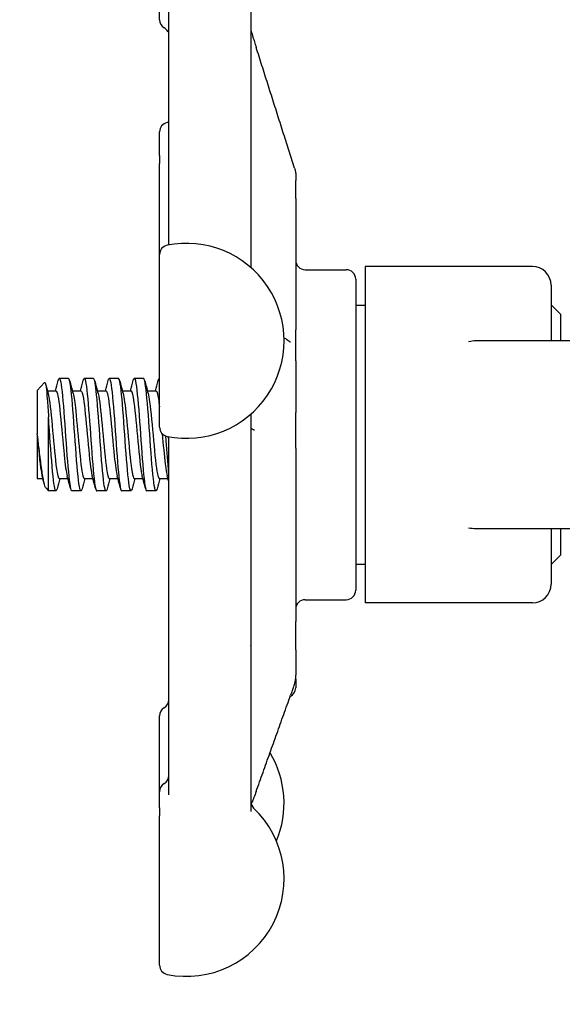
# Model space of a CAD drawing. Header units: inches. Extents: x 24 to 1128, y -69 to 748.
# Tile 342 of 656: x 449.51 to 451.32, y 687.22 to 690.5. Entities that reach past the tile are written whole.
import ezdxf

# ---------------------------------------------------------------- set-up
doc = ezdxf.new("R2010")
doc.units = ezdxf.units.IN
doc.header["$LTSCALE"] = 32
doc.header["$MEASUREMENT"] = 0
doc.layers.add('Dimension (ANSI)', color=7, linetype='Continuous', lineweight=25)
doc.layers.add('Visible (ANSI)', color=7, linetype='Continuous', lineweight=30)
doc.styles.add('Note Text (ANSI)', font='tahoma.ttf')
doc.dimstyles.new('SB Fraction-16 (ANSI)', dxfattribs={"dimscale": 32, "dimtxt": 0.125, "dimasz": 0.098425, "dimexe": 0.125, "dimexo": 0.0625, "dimgap": 0.031496, "dimtad": 0, "dimtih": 1, "dimtoh": 1, "dimdec": 4, "dimrnd": 1e-08, "dimzin": 0, "dimdsep": 46, "dimlunit": 5, "dimtxsty": 'Note Text (ANSI)', "dimcen": 0.09, "dimdle": 0.393701, "dimclrd": 256, "dimclre": 256, "dimclrt": 256, "dimadec": 0, "dimazin": 3, "dimtfac": 0.96, "dimtofl": 0, "dimtmove": 0, "dimatfit": 3, "dimfxl": 1, "dimfrac": 2, "dimtolj": 1, "dimtzin": 12, "dimlwd": -1, "dimlwe": -1, "dimarcsym": 0})

# ---------------------------------------------------------------- blocks, each defined once
blk = doc.blocks.new('*D18')
at = {"layer": 'Defpoints', "color": 0, "transparency": 16777216}
for p in [(468.7806, 692.6685), (316.9743, 544.6685), (468.7806, 544.6685)]:
    blk.add_point(p, dxfattribs=at)
at = {"layer": 'Dimension (ANSI)', "transparency": 16777216}
for p, q in [((466.7806, 692.6685), (312.9743, 692.6685)), ((316.9743, 689.5189), (316.9743, 626.7677)), ((316.9743, 547.8181), (316.9743, 620.5693)), ((466.7806, 544.6685), (312.9743, 544.6685))]:
    blk.add_line(p, q, dxfattribs=at)
for points in [[(316.4494, 689.5189), (317.4993, 689.5189), (316.9743, 692.6685)], [(316.4494, 547.8181), (317.4993, 547.8181), (316.9743, 544.6685)]]:
    blk.add_solid(points, dxfattribs=at)
at = {"layer": 'Dimension (ANSI)', "transparency": 16777216, "insert": (312.8723, 625.7599), "char_height": 4, "attachment_point": 1, "style": 'Note Text (ANSI)'}
blk.add_mtext('\\A1;148', dxfattribs=at)

msp = doc.modelspace()

# ---------------------------------------------------------------- linework, layer by layer
at = {"layer": 'Visible (ANSI)'}
for p, q in [((449.97292, 690.50098), (449.97292, 690.63299)), ((450.27667, 690.63011), (450.27667, 689.67544)), ((450.00417, 689.75027), (450.00417, 690.60346)), ((449.97292, 690.04837), (449.97292, 690.12721)), ((450.42236, 690.00644), (450.39129, 690.10481)), ((449.97292, 690.04837), (449.97292, 690.02198)), ((449.97292, 689.71844), (449.97292, 690.02198)), ((450.42667, 689.98766), (450.42667, 689.98768)), ((450.42667, 689.98766), (450.42667, 689.96532)), ((450.42667, 689.90516), (450.42667, 689.96532)), ((450.42667, 689.90516), (450.42667, 689.46676)), ((449.97292, 689.14281), (449.97292, 689.71844)), ((450.45792, 689.66779), (450.59542, 689.66779)), ((450.65792, 689.67861), (450.65792, 688.55697)), ((451.21542, 689.67861), (450.65792, 689.67861)), ((450.62667, 689.63654), (450.62667, 688.59904)), ((451.27792, 689.61611), (451.27792, 689.43029)), ((450.62667, 689.54954), (450.65792, 689.54954)), ((451.30917, 689.51904), (451.27792, 689.55029)), ((451.30917, 689.51904), (451.30917, 689.43029)), ((450.42667, 689.36448), (450.42667, 689.46676)), ((451.34042, 689.43029), (451.02792, 689.43029)), ((450.42667, 689.36448), (450.42667, 689.19209)), ((449.66958, 689.30529), (449.63869, 689.30529)), ((449.75292, 689.30529), (449.72203, 689.30529)), ((449.83625, 689.30529), (449.80536, 689.30529)), ((449.91958, 689.30529), (449.88869, 689.30529)), ((449.97292, 689.30529), (449.97203, 689.30529)), ((449.56542, 689.26475), (449.58989, 689.29123)), ((449.56542, 689.26475), (449.56542, 689.12102)), ((449.59925, 689.26362), (449.62792, 689.26362)), ((449.68259, 689.26362), (449.71125, 689.26362)), ((449.76592, 689.26362), (449.79459, 689.26362)), ((449.84925, 689.26362), (449.87792, 689.26362)), ((449.93259, 689.26362), (449.96125, 689.26362)), ((449.60288, 688.93029), (449.60288, 689.17622)), ((450.27667, 689.1858), (450.27667, 687.86133)), ((450.42667, 689.07269), (450.42667, 689.19209)), ((449.56542, 689.1178), (449.56542, 689.12102)), ((449.56542, 689.1178), (449.56542, 688.97196)), ((450.00292, 689.10583), (450.00292, 688.91394)), ((450.00417, 687.91778), (450.00417, 689.09779)), ((450.42667, 689.07269), (450.42667, 688.49503)), ((449.56542, 688.97196), (449.58403, 688.97196)), ((449.63869, 688.97196), (449.66736, 688.97196)), ((449.72203, 688.97196), (449.75069, 688.97196)), ((449.80536, 688.97196), (449.83403, 688.97196)), ((449.88869, 688.97196), (449.91736, 688.97196)), ((449.97203, 688.97196), (450.00069, 688.97196)), ((449.59475, 688.93909), (449.60288, 688.93029)), ((449.62792, 688.93029), (449.60288, 688.93029)), ((449.71125, 688.93029), (449.68036, 688.93029)), ((449.79458, 688.93029), (449.76369, 688.93029)), ((449.87792, 688.93029), (449.84703, 688.93029)), ((449.96125, 688.93029), (449.93036, 688.93029)), ((450.00292, 688.91394), (450.00417, 688.91269)), ((451.02792, 688.80529), (451.34042, 688.80529)), ((451.27792, 688.80529), (451.27792, 688.61947)), ((451.30917, 688.80529), (451.30917, 688.71654)), ((451.30917, 688.71654), (451.27792, 688.68529)), ((450.62667, 688.68604), (450.65792, 688.68604)), ((450.45792, 688.56779), (450.59542, 688.56779)), ((451.21542, 688.55697), (450.65792, 688.55697)), ((450.42667, 688.40038), (450.42667, 688.49503)), ((450.42667, 688.40038), (450.42667, 688.31618)), ((450.42667, 688.30255), (450.42667, 688.31618)), ((450.42667, 688.30255), (450.42667, 688.27404)), ((449.97292, 687.92794), (449.97292, 688.18058)), ((449.97292, 687.87375), (449.97292, 687.92794)), ((449.97292, 687.87375), (449.97292, 687.84721)), ((449.97292, 687.34956), (449.97292, 687.84721))]:
    msp.add_line(p, q, dxfattribs=at)
for centre, radius, start, end in [((450.00417, 690.50098), 0.03125, 180, 240), ((449.97292, 690.44686), 0.03125, 34.45908, 60), ((450.00417, 690.12721), 0.03125, 101.53696, 180), ((450.06292, 689.8394), 0.325, 100.41457, 101.53696), ((450.00417, 689.71844), 0.03125, 101.53696, 180), ((450.06292, 689.43062), 0.325, 258.46304, 101.53696), ((450.45792, 689.69904), 0.03125, 180, 270), ((450.59542, 689.63654), 0.03125, 0, 90), ((451.21542, 689.61611), 0.0625, 0, 90), ((451.02792, 689.30529), 0.125, 90, 101.6694), ((450.00417, 689.14281), 0.03125, 180, 258.46304), ((451.02792, 688.93029), 0.125, 258.3306, 270), ((451.21542, 688.61947), 0.0625, 270, 0), ((450.59542, 688.59904), 0.03125, 270, 0), ((450.45792, 688.53654), 0.03125, 90, 180), ((450.39542, 688.27404), 0.03125, 294.35359, 0), ((449.97292, 688.2347), 0.03125, 300, 0), ((450.00417, 688.18058), 0.03125, 120, 180), ((450.06292, 687.89001), 0.325, 337.12808, 31.09126), ((449.97292, 687.98207), 0.03125, 300, 0), ((450.00417, 687.92794), 0.03125, 120, 180), ((450.30792, 687.896), 0.03125, 180, 226.55016), ((450.06292, 687.63737), 0.325, 258.46304, 46.55016), ((450.00417, 687.34956), 0.03125, 180, 258.46304)]:
    msp.add_arc(centre, radius, start, end, dxfattribs=at)
for points, knots in [([(450.00417, 690.45735), (450.00372, 690.45792), (450.00319, 690.45859), (450.00151, 690.46069), (450.00021, 690.46231), (449.99868, 690.46454)], [0.1804832, 0.1804832, 0.1804832, 0.1804832, 0.212229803, 0.212229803, 0.265287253, 0.265287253, 0.265287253, 0.265287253]), ([(450.27667, 690.47375), (450.27667, 690.47359), (450.27667, 690.47342), (450.27667, 690.47323), (450.27667, 690.47319), (450.27667, 690.4731), (450.27667, 690.47305), (450.27667, 690.47286), (450.27667, 690.47274), (450.27667, 690.47237), (450.27667, 690.47213), (450.27667, 690.47093), (450.27668, 690.47002), (450.27672, 690.46855), (450.27674, 690.46817), (450.27677, 690.46762), (450.27678, 690.46747), (450.27681, 690.46715), (450.27682, 690.46698), (450.27685, 690.46666), (450.27686, 690.46659), (450.27688, 690.46644), (450.27689, 690.46636), (450.2769, 690.46623), (450.2769, 690.46619), (450.27691, 690.46611), (450.27692, 690.46607), (450.27693, 690.46596), (450.27694, 690.46588), (450.27697, 690.46572), (450.27698, 690.46563), (450.27704, 690.46522), (450.27708, 690.46503), (450.27742, 690.4632), (450.27803, 690.46165), (450.27965, 690.45688), (450.28037, 690.4547), (450.28208, 690.44952), (450.28309, 690.4464), (450.28577, 690.43813), (450.28751, 690.43269), (450.2912, 690.42112), (450.29318, 690.41488), (450.29515, 690.40866)], [0, 0, 0, 0, 0.00164292, 0.00164292, 0.00196125, 0.00196125, 0.00298974, 0.00298974, 0.00572935, 0.00572935, 0.01119146, 0.01119146, 0.03370338, 0.03370338, 0.0412057, 0.0412057, 0.04370719, 0.04370719, 0.04627853, 0.04627853, 0.04690987, 0.04690987, 0.04754769, 0.04754769, 0.0478618, 0.0478618, 0.0481756, 0.0481756, 0.04880633, 0.04880633, 0.04976091, 0.04976091, 0.053868, 0.053868, 0.09357288, 0.09357288, 0.11889448, 0.11889448, 0.14943752, 0.14943752, 0.19601989, 0.19601989, 0.24613165, 0.24613165, 0.24613165, 0.24613165]), ([(450.39129, 690.10481), (450.3849, 690.12507), (450.37849, 690.14533), (450.36569, 690.18585), (450.35928, 690.20611), (450.34647, 690.24662), (450.34006, 690.26688), (450.32723, 690.30739), (450.32082, 690.32764), (450.30799, 690.36815), (450.30157, 690.38841), (450.29515, 690.40866)], [0.79930693, 0.79930693, 0.79930693, 0.79930693, 0.96239802, 0.96239802, 1.12548911, 1.12548911, 1.2885802, 1.2885802, 1.4516713, 1.4516713, 1.61476239, 1.61476239, 1.61476239, 1.61476239]), ([(450.42236, 690.00644), (450.42327, 690.00354), (450.42409, 690.00094), (450.42512, 689.9976), (450.42544, 689.99661), (450.42586, 689.99487), (450.42593, 689.99452), (450.42607, 689.99385), (450.42613, 689.99353), (450.42622, 689.99302), (450.42624, 689.99286), (450.4263, 689.99253), (450.42632, 689.99236), (450.42637, 689.99205), (450.42639, 689.99192), (450.42643, 689.99158), (450.42646, 689.99137), (450.4265, 689.99096), (450.42652, 689.99076), (450.42655, 689.99041), (450.42657, 689.99027), (450.42658, 689.99002), (450.42659, 689.98991), (450.4266, 689.98978), (450.4266, 689.98976), (450.4266, 689.98971), (450.42661, 689.98969), (450.42661, 689.98965), (450.42661, 689.98963), (450.42661, 689.98958), (450.42661, 689.98955), (450.42662, 689.98942), (450.42663, 689.98931), (450.42665, 689.98884), (450.42666, 689.98841), (450.42667, 689.98786), (450.42667, 689.98777), (450.42667, 689.98768)], [0, 0, 0, 0, 0.028982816, 0.028982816, 0.05221636, 0.05221636, 0.05755621, 0.05755621, 0.061572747, 0.061572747, 0.063126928, 0.063126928, 0.064665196, 0.064665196, 0.065673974, 0.065673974, 0.067280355, 0.067280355, 0.068867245, 0.068867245, 0.070087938, 0.070087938, 0.070903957, 0.070903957, 0.071082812, 0.071082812, 0.071262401, 0.071262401, 0.07144218, 0.07144218, 0.071803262, 0.071803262, 0.073228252, 0.073228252, 0.077545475, 0.077545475, 0.078343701, 0.078343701, 0.078343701, 0.078343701]), ([(450.39618, 689.43567), (450.3963, 689.4356), (450.3965, 689.43548), (450.39718, 689.43508), (450.3977, 689.43478), (450.39897, 689.434), (450.39975, 689.4335), (450.40279, 689.43143), (450.40488, 689.42974), (450.40694, 689.42796), (450.40739, 689.42756), (450.40814, 689.42688), (450.40846, 689.42659), (450.4085, 689.42655), (450.4085, 689.42655), (450.4085, 689.42655)], [0, 0, 0, 0, 0.006478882, 0.006478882, 0.014369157, 0.014369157, 0.024576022, 0.024576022, 0.055283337, 0.055283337, 0.065104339, 0.065104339, 0.075795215, 0.075795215, 0.07659181, 0.07659181, 0.07659181, 0.07659181]), ([(449.63515, 689.29842), (449.63642, 689.30324), (449.6377, 689.30562), (449.63897, 689.30525), (449.64298, 689.30409), (449.64699, 689.2756), (449.651, 689.23022), (449.65501, 689.18484), (449.65902, 689.12357), (449.66303, 689.06883), (449.66704, 689.01411), (449.67105, 688.96711), (449.67506, 688.94506), (449.67683, 688.93534), (449.6786, 688.93056), (449.68036, 688.93061)], [7.5869975, 7.5869975, 7.5869975, 7.5869975, 7.8744508, 7.8744508, 7.8744508, 8.7817425, 8.7817425, 8.7817425, 9.688944, 9.688944, 9.688944, 10.5960559, 10.5960559, 10.5960559, 10.9955743, 10.9955743, 10.9955743, 10.9955743]), ([(449.71479, 688.93693), (449.71085, 688.92227), (449.7069, 688.93313), (449.70295, 688.9658), (449.69878, 689.00032), (449.69462, 689.05846), (449.69045, 689.11741), (449.6864, 689.17465), (449.68235, 689.2313), (449.6783, 689.26626), (449.67539, 689.29134), (449.67249, 689.30485), (449.66958, 689.30508)], [-17.5457438, -17.5457438, -17.5457438, -17.5457438, -16.6531776, -16.6531776, -16.6531776, -15.710016, -15.710016, -15.710016, -14.7941843, -14.7941843, -14.7941843, -14.1371669, -14.1371669, -14.1371669, -14.1371669]), ([(449.71849, 689.29837), (449.72005, 689.30426), (449.72161, 689.3065), (449.72317, 689.30459), (449.72718, 689.2997), (449.73119, 689.26765), (449.7352, 689.22018), (449.73921, 689.17271), (449.74322, 689.11085), (449.74722, 689.05723), (449.75123, 689.00361), (449.75524, 688.95938), (449.75925, 688.94074), (449.76073, 688.93384), (449.76221, 688.9305), (449.76369, 688.93057)], [13.8701828, 13.8701828, 13.8701828, 13.8701828, 14.2236185, 14.2236185, 14.2236185, 15.130291, 15.130291, 15.130291, 16.0368774, 16.0368774, 16.0368774, 16.9433783, 16.9433783, 16.9433783, 17.2787596, 17.2787596, 17.2787596, 17.2787596]), ([(449.79813, 688.93702), (449.79462, 688.92422), (449.79111, 688.93077), (449.7876, 688.95573), (449.78354, 688.98458), (449.77948, 689.0373), (449.77542, 689.0942), (449.77138, 689.15095), (449.76733, 689.21058), (449.76328, 689.25088), (449.75983, 689.28529), (449.75637, 689.30495), (449.75292, 689.30521)], [-23.8289291, -23.8289291, -23.8289291, -23.8289291, -23.0349282, -23.0349282, -23.0349282, -22.1173036, -22.1173036, -22.1173036, -21.2019377, -21.2019377, -21.2019377, -20.4203522, -20.4203522, -20.4203522, -20.4203522]), ([(449.80182, 689.29834), (449.80366, 689.30522), (449.80549, 689.30707), (449.80733, 689.30324), (449.81133, 689.29487), (449.81534, 689.25963), (449.81934, 689.21039), (449.82335, 689.16115), (449.82735, 689.09898), (449.83136, 689.0466), (449.83537, 688.99422), (449.83937, 688.95275), (449.84338, 688.93736), (449.84459, 688.93268), (449.84581, 688.93043), (449.84703, 688.93052)], [20.1533681, 20.1533681, 20.1533681, 20.1533681, 20.5685395, 20.5685395, 20.5685395, 21.474622, 21.474622, 21.474622, 22.3806227, 22.3806227, 22.3806227, 23.2865421, 23.2865421, 23.2865421, 23.5619449, 23.5619449, 23.5619449, 23.5619449]), ([(449.88146, 688.9371), (449.87835, 688.92575), (449.87524, 688.92929), (449.87212, 688.9479), (449.8681, 688.97195), (449.86408, 689.02063), (449.86006, 689.07604), (449.85605, 689.1314), (449.85203, 689.19226), (449.84801, 689.23627), (449.84409, 689.27923), (449.84017, 689.30522), (449.83625, 689.30529)], [-30.1121144, -30.1121144, -30.1121144, -30.1121144, -29.4082729, -29.4082729, -29.4082729, -28.4988988, -28.4988988, -28.4988988, -27.5903346, -27.5903346, -27.5903346, -26.7035376, -26.7035376, -26.7035376, -26.7035376]), ([(449.88515, 689.29834), (449.88724, 689.30611), (449.88933, 689.30737), (449.89143, 689.30133), (449.89543, 689.28976), (449.89943, 689.25166), (449.90344, 689.20093), (449.90744, 689.15021), (449.91144, 689.08796), (449.91544, 689.0369), (449.91945, 688.98585), (449.92345, 688.9471), (449.92745, 688.93478), (449.92842, 688.9318), (449.92939, 688.93039), (449.93036, 688.93048)], [26.4365534, 26.4365534, 26.4365534, 26.4365534, 26.9094187, 26.9094187, 26.9094187, 27.8149406, 27.8149406, 27.8149406, 28.7203847, 28.7203847, 28.7203847, 29.6257517, 29.6257517, 29.6257517, 29.8451302, 29.8451302, 29.8451302, 29.8451302]), ([(449.96479, 688.93721), (449.96216, 688.92756), (449.95953, 688.92831), (449.9569, 688.94031), (449.95285, 688.95878), (449.9488, 689.00346), (449.94475, 689.0577), (449.9407, 689.11187), (449.93665, 689.17436), (449.93261, 689.22193), (449.92857, 689.26943), (449.92453, 689.30098), (449.92049, 689.30486), (449.92019, 689.30515), (449.91989, 689.30528), (449.91958, 689.30527)], [-36.3952997, -36.3952997, -36.3952997, -36.3952997, -35.7999471, -35.7999471, -35.7999471, -34.8837719, -34.8837719, -34.8837719, -33.9686925, -33.9686925, -33.9686925, -33.0546668, -33.0546668, -33.0546668, -32.9867229, -32.9867229, -32.9867229, -32.9867229]), ([(449.58989, 689.29123), (449.59019, 689.29156), (449.5905, 689.29166), (449.59216, 689.29099), (449.5935, 689.2859), (449.59619, 689.26717), (449.59752, 689.25352), (449.60022, 689.21917), (449.60155, 689.19866), (449.60288, 689.17622)], [-0.57910031, -0.57910031, -0.57910031, -0.57910031, -0.53987265, -0.53987265, -0.36414387, -0.36414387, -0.18418584, -0.18418584, 0, 0, 0, 0]), ([(449.60151, 689.25525), (449.6023, 689.25244), (449.60309, 689.2489), (449.60387, 689.24463), (449.60814, 689.22145), (449.61242, 689.17747), (449.61669, 689.13069), (449.62096, 689.08392), (449.62523, 689.03565), (449.6295, 689.00563), (449.63256, 688.98409), (449.63563, 688.97238), (449.63869, 688.97217)], [8.1921353, 8.1921353, 8.1921353, 8.1921353, 8.3701398, 8.3701398, 8.3701398, 9.3362117, 9.3362117, 9.3362117, 10.3021816, 10.3021816, 10.3021816, 10.9955743, 10.9955743, 10.9955743, 10.9955743]), ([(449.62792, 689.26357), (449.62845, 689.2636), (449.62898, 689.26328), (449.62951, 689.26258), (449.63378, 689.25697), (449.63805, 689.22733), (449.64232, 689.18578), (449.64659, 689.14424), (449.65086, 689.09195), (449.65513, 689.05032), (449.65845, 689.01793), (449.66178, 688.99269), (449.6651, 688.98035)], [7.8539816, 7.8539816, 7.8539816, 7.8539816, 7.9736666, 7.9736666, 7.9736666, 8.9397805, 8.9397805, 8.9397805, 9.9057922, 9.9057922, 9.9057922, 10.6574206, 10.6574206, 10.6574206, 10.6574206]), ([(449.68485, 689.25515), (449.68774, 689.24442), (449.69064, 689.22408), (449.69354, 689.1974), (449.6978, 689.15808), (449.70207, 689.10607), (449.70634, 689.06262), (449.71061, 689.01919), (449.71487, 688.98552), (449.71914, 688.9754), (449.7201, 688.97311), (449.72107, 688.97204), (449.72203, 688.97211)], [14.4753206, 14.4753206, 14.4753206, 14.4753206, 15.1305271, 15.1305271, 15.1305271, 16.0959005, 16.0959005, 16.0959005, 17.061177, 17.061177, 17.061177, 17.2787596, 17.2787596, 17.2787596, 17.2787596]), ([(449.71125, 689.26334), (449.71389, 689.26322), (449.71653, 689.25471), (449.71917, 689.23838), (449.72344, 689.212), (449.72771, 689.16592), (449.73198, 689.11899), (449.73624, 689.07206), (449.74051, 689.02559), (449.74478, 688.99857), (449.746, 688.99085), (449.74722, 688.98479), (449.74843, 688.98043)], [14.1371669, 14.1371669, 14.1371669, 14.1371669, 14.734342, 14.734342, 14.734342, 15.6997554, 15.6997554, 15.6997554, 16.6650715, 16.6650715, 16.6650715, 16.9406059, 16.9406059, 16.9406059, 16.9406059]), ([(449.76818, 689.25526), (449.7689, 689.25269), (449.76962, 689.2495), (449.77034, 689.2457), (449.77459, 689.22323), (449.77885, 689.17991), (449.78311, 689.13338), (449.78756, 689.0847), (449.79201, 689.03398), (449.79646, 689.00355), (449.79943, 688.98328), (449.8024, 688.97244), (449.80536, 688.97224)], [20.7585059, 20.7585059, 20.7585059, 20.7585059, 20.9213285, 20.9213285, 20.9213285, 21.8840483, 21.8840483, 21.8840483, 22.8911764, 22.8911764, 22.8911764, 23.5619449, 23.5619449, 23.5619449, 23.5619449]), ([(449.79459, 689.26358), (449.79505, 689.2636), (449.79551, 689.26336), (449.79598, 689.26282), (449.80024, 689.2579), (449.80451, 689.22897), (449.80878, 689.18783), (449.81324, 689.14475), (449.81771, 689.08957), (449.82217, 689.04669), (449.82537, 689.01599), (449.82857, 688.99231), (449.83177, 688.98043)], [20.4203522, 20.4203522, 20.4203522, 20.4203522, 20.5253788, 20.5253788, 20.5253788, 21.4902198, 21.4902198, 21.4902198, 22.5004247, 22.5004247, 22.5004247, 23.2237912, 23.2237912, 23.2237912, 23.2237912]), ([(449.85151, 689.25525), (449.85499, 689.24231), (449.85848, 689.21513), (449.86196, 689.18057), (449.8663, 689.13752), (449.87063, 689.08429), (449.87497, 689.04329), (449.87931, 689.0023), (449.88365, 688.97473), (449.88798, 688.97217), (449.88822, 688.97203), (449.88846, 688.97196), (449.88869, 688.97197)], [27.0416912, 27.0416912, 27.0416912, 27.0416912, 27.8292662, 27.8292662, 27.8292662, 28.8105395, 28.8105395, 28.8105395, 29.7914432, 29.7914432, 29.7914432, 29.8451302, 29.8451302, 29.8451302, 29.8451302]), ([(449.87792, 689.26344), (449.88121, 689.26318), (449.8845, 689.24957), (449.88779, 689.22505), (449.89213, 689.19273), (449.89647, 689.14242), (449.90081, 689.09528), (449.90515, 689.04816), (449.90948, 689.00561), (449.91382, 688.98552), (449.91425, 688.98355), (449.91467, 688.98179), (449.9151, 688.98026)], [26.7035376, 26.7035376, 26.7035376, 26.7035376, 27.4478945, 27.4478945, 27.4478945, 28.4293123, 28.4293123, 28.4293123, 29.4103592, 29.4103592, 29.4103592, 29.5069765, 29.5069765, 29.5069765, 29.5069765]), ([(449.93485, 689.25506), (449.93655, 689.2489), (449.93826, 689.23943), (449.93997, 689.22698), (449.9443, 689.19542), (449.94863, 689.14562), (449.95296, 689.09845), (449.95729, 689.05129), (449.96161, 689.00813), (449.96594, 688.98705), (449.96797, 688.97717), (449.97, 688.97227), (449.97203, 688.9723)], [33.3248765, 33.3248765, 33.3248765, 33.3248765, 33.7114291, 33.7114291, 33.7114291, 34.6905352, 34.6905352, 34.6905352, 35.6692919, 35.6692919, 35.6692919, 36.1283155, 36.1283155, 36.1283155, 36.1283155]), ([(449.96125, 689.26334), (449.96277, 689.26343), (449.9643, 689.26072), (449.96582, 689.25507), (449.96818, 689.24629), (449.97055, 689.23054), (449.97292, 689.21053)], [32.98672286, 32.98672286, 32.98672286, 32.98672286, 33.33090486, 33.33090486, 33.33090486, 33.86631356, 33.86631356, 33.86631356, 33.86631356]), ([(449.63146, 688.93698), (449.63099, 688.9352), (449.63052, 688.93376), (449.63004, 688.93269), (449.62604, 688.92365), (449.62203, 688.94164), (449.61803, 688.98007), (449.61401, 689.01856), (449.61, 689.07674), (449.60599, 689.13327), (449.60495, 689.14786), (449.60392, 689.16231), (449.60288, 689.17622)], [-11.2625585, -11.2625585, -11.2625585, -11.2625585, -11.1558883, -11.1558883, -11.1558883, -10.2497289, -10.2497289, -10.2497289, -9.3421105, -9.3421105, -9.3421105, -9.107885, -9.107885, -9.107885, -9.107885]), ([(449.59475, 688.93909), (449.59411, 688.93979), (449.59346, 688.94081), (449.59048, 688.94704), (449.58812, 688.95608), (449.58337, 688.98122), (449.58101, 688.99678), (449.57626, 689.03209), (449.57391, 689.05128), (449.56949, 689.08783), (449.56748, 689.1046), (449.56542, 689.12102)], [-0.68972155, -0.68972155, -0.68972155, -0.68972155, -0.64162523, -0.64162523, -0.47009117, -0.47009117, -0.30597672, -0.30597672, -0.14928046, -0.14928046, -0.02134877, -0.02134877, -0.02134877, -0.02134877]), ([(449.56542, 689.1178), (449.56969, 689.07081), (449.57397, 689.02447), (449.57824, 688.99778), (449.57941, 688.99043), (449.58059, 688.98463), (449.58177, 688.98042)], [3.1415374, 3.1415374, 3.1415374, 3.1415374, 4.1081736, 4.1081736, 4.1081736, 4.3742353, 4.3742353, 4.3742353, 4.3742353]), ([(449.98179, 689.12102), (449.98513, 689.08446), (449.98846, 689.04763), (449.99179, 689.02037), (449.994, 689.00225), (449.99622, 688.98863), (449.99843, 688.98054)], [34.5355711, 34.5355711, 34.5355711, 34.5355711, 35.2890397, 35.2890397, 35.2890397, 35.7901619, 35.7901619, 35.7901619, 35.7901619]), ([(449.99316, 689.1136), (449.99593, 689.07447), (449.9987, 689.03559), (450.00148, 689.00438), (450.00196, 688.99897), (450.00244, 688.99381), (450.00292, 688.9889)], [34.58007921, 34.58007921, 34.58007921, 34.58007921, 35.20708057, 35.20708057, 35.20708057, 35.31578917, 35.31578917, 35.31578917, 35.31578917]), ([(450.00417, 689.09779), (450.00417, 689.10114), (450.0035, 689.10432), (450.00183, 689.10886), (450.00096, 689.11048), (450.00013, 689.11175)], [0, 0, 0, 0, 0.016522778, 0.016522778, 0.029681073, 0.029681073, 0.029681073, 0.029681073]), ([(450.28894, 689.13281), (450.28894, 689.13281), (450.28885, 689.13284), (450.28837, 689.13304), (450.28782, 689.13326), (450.28616, 689.13396), (450.28499, 689.13447), (450.28291, 689.13549), (450.28199, 689.13598), (450.28063, 689.13675), (450.28014, 689.13704), (450.27939, 689.13749), (450.27915, 689.13763), (450.27903, 689.13771)], [0.181698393, 0.181698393, 0.181698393, 0.181698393, 0.189497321, 0.189497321, 0.201717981, 0.201717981, 0.21693936, 0.21693936, 0.228645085, 0.228645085, 0.23621381, 0.23621381, 0.243474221, 0.243474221, 0.243474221, 0.243474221]), ([(450.27667, 688.41351), (450.27668, 688.41354), (450.2767, 688.41357), (450.27713, 688.4144), (450.27755, 688.4152), (450.27803, 688.41617), (450.27815, 688.41641), (450.27832, 688.41677), (450.27838, 688.41691), (450.2785, 688.41719), (450.27856, 688.41731), (450.27861, 688.41743), (450.27862, 688.41745), (450.27862, 688.41745)], [0.079102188, 0.079102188, 0.079102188, 0.079102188, 0.079358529, 0.079358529, 0.086578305, 0.086578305, 0.089065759, 0.089065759, 0.090831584, 0.090831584, 0.093412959, 0.093412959, 0.09548736, 0.09548736, 0.09548736, 0.09548736]), ([(450.42592, 688.30565), (450.42592, 688.30565), (450.42592, 688.30565), (450.42592, 688.30562), (450.42592, 688.3056), (450.42591, 688.30554), (450.4259, 688.30551), (450.42589, 688.30542), (450.42588, 688.30539), (450.42587, 688.30532), (450.42587, 688.30527), (450.42585, 688.30517), (450.42584, 688.30511), (450.42582, 688.30498), (450.42581, 688.30492), (450.42578, 688.30472), (450.42576, 688.30459), (450.42567, 688.30396), (450.4256, 688.30353), (450.42541, 688.3023), (450.42528, 688.30155), (450.42477, 688.2987), (450.42428, 688.29644), (450.42304, 688.29132), (450.42227, 688.28843), (450.42068, 688.2828), (450.41986, 688.28), (450.41771, 688.27299), (450.41636, 688.2688), (450.41323, 688.25943), (450.41145, 688.25438), (450.40968, 688.24943)], [0.28524096, 0.28524096, 0.28524096, 0.28524096, 0.28654665, 0.28654665, 0.28782229, 0.28782229, 0.28881832, 0.28881832, 0.28931607, 0.28931607, 0.28981637, 0.28981637, 0.29031918, 0.29031918, 0.29082049, 0.29082049, 0.29183026, 0.29183026, 0.29589931, 0.29589931, 0.30383559, 0.30383559, 0.32491708, 0.32491708, 0.34766188, 0.34766188, 0.36968253, 0.36968253, 0.40387291, 0.40387291, 0.44899387, 0.44899387, 0.44899387, 0.44899387]), ([(450.29478, 687.92811), (450.30246, 687.94953), (450.31013, 687.97094), (450.32546, 688.01378), (450.33313, 688.0352), (450.34846, 688.07804), (450.35612, 688.09946), (450.37144, 688.1423), (450.37909, 688.16373), (450.39439, 688.20658), (450.40204, 688.228), (450.40968, 688.24943)], [0.50186624, 0.50186624, 0.50186624, 0.50186624, 0.69684315, 0.69684315, 0.89182006, 0.89182006, 1.08679697, 1.08679697, 1.28177388, 1.28177388, 1.47675079, 1.47675079, 1.47675079, 1.47675079]), ([(450.27667, 687.98403), (450.27667, 687.98403), (450.27667, 687.98399), (450.27667, 687.9838), (450.27667, 687.98358), (450.27667, 687.98327), (450.27667, 687.98315), (450.27667, 687.98306), (450.27667, 687.98304), (450.27667, 687.98304)], [0.002637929, 0.002637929, 0.002637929, 0.002637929, 0.003799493, 0.003799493, 0.010735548, 0.010735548, 0.015367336, 0.015367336, 0.01705686, 0.01705686, 0.01705686, 0.01705686]), ([(450.29478, 687.92811), (450.29239, 687.92143), (450.28993, 687.91466), (450.28627, 687.90541), (450.28505, 687.90244), (450.28283, 687.89727), (450.28185, 687.89507), (450.28002, 687.89116), (450.27921, 687.88948), (450.27826, 687.88747), (450.27813, 687.8872), (450.27801, 687.88694)], [0, 0, 0, 0, 0.06088523, 0.06088523, 0.09170451, 0.09170451, 0.11481676, 0.11481676, 0.1302488, 0.1302488, 0.13258663, 0.13258663, 0.13258663, 0.13258663])]:
    msp.add_open_spline(points, degree=3, knots=knots, dxfattribs=at)
for points in [[(450.39618, 689.43567), (450.39337, 689.43733), (450.39057, 689.43899), (450.38776, 689.44065)], [(449.96849, 689.2984), (449.96996, 689.3038), (449.97144, 689.30589), (449.97292, 689.30459)], [(449.59282, 689.28739), (449.59569, 689.27671), (449.59859, 689.26603), (449.60151, 689.25537)], [(449.62569, 689.26362), (449.62887, 689.27529), (449.63202, 689.28697), (449.63515, 689.29865)], [(449.67313, 689.29865), (449.677, 689.28421), (449.68089, 689.26978), (449.68485, 689.25537)], [(449.70903, 689.26362), (449.71221, 689.27529), (449.71536, 689.28697), (449.71849, 689.29865)], [(449.75646, 689.29865), (449.76033, 689.28421), (449.76423, 689.26978), (449.76818, 689.25537)], [(449.79236, 689.26362), (449.79554, 689.27529), (449.79869, 689.28697), (449.80182, 689.29865)], [(449.83979, 689.29865), (449.84366, 689.28421), (449.84756, 689.26978), (449.85151, 689.25537)], [(449.87569, 689.26362), (449.87887, 689.27529), (449.88202, 689.28697), (449.88515, 689.29865)], [(449.92313, 689.29865), (449.927, 689.28421), (449.93089, 689.26978), (449.93485, 689.25537)], [(449.95903, 689.26362), (449.96221, 689.27529), (449.96536, 689.28697), (449.96849, 689.29865)], [(450.27903, 689.13771), (450.27824, 689.13817), (450.27745, 689.13864), (450.27667, 689.1391)], [(449.58944, 688.95197), (449.5869, 688.96139), (449.58435, 688.97081), (449.58177, 688.98022)], [(449.67682, 688.93693), (449.67295, 688.95137), (449.66905, 688.9658), (449.6651, 688.98022)], [(449.76015, 688.93693), (449.75628, 688.95137), (449.75238, 688.9658), (449.74843, 688.98022)], [(449.84349, 688.93693), (449.83962, 688.95137), (449.83572, 688.9658), (449.83177, 688.98022)], [(449.92682, 688.93693), (449.92295, 688.95137), (449.91905, 688.9658), (449.9151, 688.98022)], [(450.00292, 688.96377), (450.00143, 688.96926), (449.99994, 688.97474), (449.99843, 688.98022)], [(449.64092, 688.97196), (449.63774, 688.96029), (449.63459, 688.94862), (449.63146, 688.93693)], [(449.72425, 688.97196), (449.72107, 688.96029), (449.71792, 688.94862), (449.71479, 688.93693)], [(449.80759, 688.97196), (449.80441, 688.96029), (449.80126, 688.94862), (449.79813, 688.93693)], [(449.89092, 688.97196), (449.88774, 688.96029), (449.88459, 688.94862), (449.88146, 688.93693)], [(449.97425, 688.97196), (449.97107, 688.96029), (449.96792, 688.94862), (449.96479, 688.93693)]]:
    msp.add_open_spline(points, degree=3, dxfattribs=at)

# ---------------------------------------------------------------- dimensions: what is measured, and where the dimension line sits
at = {"layer": 'Dimension (ANSI)'}
dim = msp.add_linear_dim(base=(316.97435, 544.66853), p1=(468.78063, 692.66853), p2=(468.78063, 544.66853), angle=90, dimstyle='SB Fraction-16 (ANSI)', override={"dimgap": 0.031496, "dimdec": 4, "dimtol": 0, "dimlim": 0, "dimtp": 0, "dimtm": 0, "dimtdec": 2, "dimatfit": 1}, dxfattribs=at)
dim.commit()
dim.dimension.update_dxf_attribs({"geometry": '*D18', "text_midpoint": (316.97435, 623.66853), "dimtype": 160})

doc.saveas('drawing.dxf')
